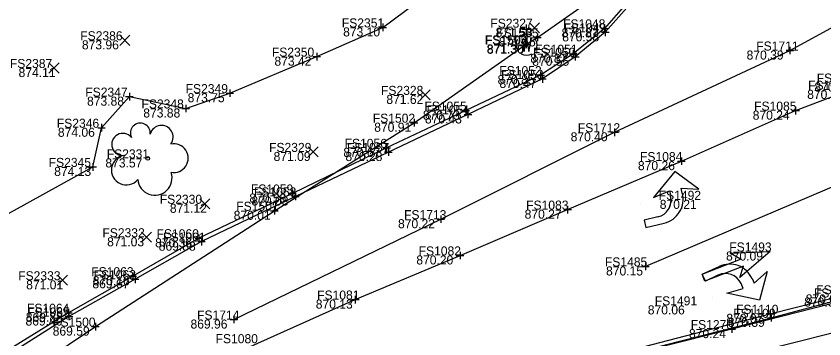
# Model space of a CAD drawing. Extents: x 1479420 to 1479833, y 379731 to 380103.
# Drawn here: x 1479485.7 to 1479593, y 379864.3 to 379907.1 of the extents above; entities that cross this region are included whole.
import ezdxf

# ---------------------------------------------------------------- set-up
doc = ezdxf.new("R2010")
doc.units = 0
for name, color, linetype in [('PM_X_Cells', 7, 'Continuous'), ('PM_X_Channelizing_Line', 7, 'Continuous'), ('PV_X_COP', 7, 'Continuous'), ('PV_X_Curb', 7, 'Continuous'), ('PV_X_Walk', 7, 'Continuous'), ('SV_X_Break_Lines', 7, 'Continuous'), ('SV_X_Random_Point', 7, 'Continuous'), ('SV_X_Shot_Marker', 7, 'Continuous'), ('SV_X_Text_Elevation', 7, 'Continuous'), ('SV_X_Text_Name', 7, 'Continuous'), ('UT_X_Sanitary_Line', 7, 'Continuous'), ('UT_X_Water', 7, 'Continuous'), ('UT_X_Water_Cells', 7, 'Continuous'), ('VG_X_Cells', 7, 'Continuous')]:
    doc.layers.add(name, color=color, linetype=linetype)

msp = doc.modelspace()

# ---------------------------------------------------------------- linework, layer by layer
at = {"layer": 'PM_X_Cells'}
for p, q in [((1479573.15, 379886.51), (1479570.35, 379883.09)), ((1479576.34, 379884.19), (1479573.15, 379886.51)), ((1479574.16, 379883.66), (1479574.01, 379884.31)), ((1479574.01, 379884.31), (1479576.34, 379884.19)), ((1479570.35, 379883.09), (1479572.45, 379883.94)), ((1479572.45, 379883.94), (1479572.62, 379883.26)), ((1479576.34, 379884.19), (1479576.34, 379884.19)), ((1479568.56, 379882.32), (1479568.56, 379882.32)), ((1479570.92, 379880.49), (1479569.11, 379880.05)), ((1479569.11, 379880.05), (1479569.34, 379879.08)), ((1479569.34, 379879.08), (1479571.75, 379879.66)), ((1479580.52, 379875.68), (1479585.81, 379875.9)), ((1479581.91, 379874.89), (1479580.52, 379875.68)), ((1479585.81, 379875.9), (1479581.8, 379872.45)), ((1479585.81, 379875.9), (1479585.81, 379875.9)), ((1479576.79, 379872.88), (1479581.91, 379874.89)), ((1479576.79, 379872.88), (1479579.04, 379873.93)), ((1479582.28, 379873.96), (1479577.16, 379871.95)), ((1479581.8, 379872.45), (1479582.28, 379873.96)), ((1479577.22, 379871.97), (1479576.79, 379872.88)), ((1479577.16, 379871.95), (1479576.79, 379872.88)), ((1479578.9, 379872.76), (1479577.22, 379871.97)), ((1479583.7, 379871.69), (1479585.45, 379873.24)), ((1479585.45, 379873.24), (1479584.4, 379869.44)), ((1479585.45, 379873.24), (1479585.45, 379873.24)), ((1479576.98, 379872.41), (1479576.98, 379872.41)), ((1479582.25, 379871.01), (1479581.96, 379871.65)), ((1479583.42, 379872.3), (1479583.7, 379871.69)), ((1479580.08, 379870.37), (1479582.25, 379871.01)), ((1479584.4, 379869.44), (1479580.08, 379870.37)), ((1479578.2, 379869.86), (1479578.2, 379869.86))]:
    msp.add_line(p, q, dxfattribs=at)
for centre, radius, start, end in [((1479570.38, 379882.72), 2.3, 283.5071, 13.5071), ((1479570.99, 379882.85), 3.28, 283.5071, 14.4156), ((1479580.43, 379870.95), 3.28, 24.1492, 115.0577), ((1479579.88, 379870.68), 2.3, 25.0577, 115.0577)]:
    msp.add_arc(centre, radius, start, end, dxfattribs=at)
at = {"layer": 'PM_X_Channelizing_Line'}
msp.add_line((1479601.1, 379887.48), (1479569.28, 379873.92), dxfattribs=at)
at = {"layer": 'PV_X_COP'}
msp.add_lwpolyline([(1479441.79, 379822.02), (1479455, 379829.68), (1479469.1, 379838.41), (1479482.14, 379846), (1479493.53, 379852.15), (1479505.23, 379858.04), (1479517.8, 379863.73), (1479530.74, 379869.52), (1479544.65, 379875.38), (1479558.93, 379881.46), (1479574.04, 379887.9), (1479589.2, 379894.6), (1479596.44, 379897.36)], dxfattribs=at)
at = {"layer": 'PV_X_Curb'}
for points in [[(1479566.95, 379909.06), (1479563.85, 379905.52), (1479559.69, 379902.15), (1479555.35, 379899.31), (1479545.42, 379894.6), (1479534.9, 379889.66), (1479522.4, 379883.6), (1479509.98, 379877.66), (1479501.21, 379872.62), (1479492.67, 379867.77), (1479483.86, 379862.33), (1479467.17, 379851.84), (1479450.13, 379841.19), (1479435.27, 379831.86)], [(1479567.17, 379908.64), (1479563.94, 379905), (1479559.95, 379901.76), (1479555.61, 379898.81), (1479545.71, 379894.1), (1479535.14, 379889.11), (1479522.8, 379883.21), (1479510.32, 379877.21), (1479501.52, 379872.22), (1479492.73, 379867.27), (1479484.26, 379861.9), (1479467.4, 379851.4), (1479450.55, 379840.85), (1479435.37, 379831.41)], [(1479448.26, 379811.45), (1479461.22, 379819.5), (1479478.3, 379830.09), (1479484.79, 379833.84), (1479492.12, 379838.16), (1479500.7, 379842.97), (1479508.92, 379847.12), (1479516.09, 379849.63), (1479529.03, 379853.07), (1479547.64, 379857.82), (1479566.74, 379862.68), (1479585.84, 379867.63), (1479595.94, 379870.21)], [(1479448.5, 379810.93), (1479461.7, 379819.08), (1479478.68, 379829.77), (1479485.03, 379833.45), (1479492.45, 379837.86), (1479500.92, 379842.63), (1479509.09, 379846.69), (1479516.12, 379849.21), (1479529.31, 379852.68), (1479547.62, 379857.33), (1479567.19, 379862.3), (1479585.96, 379867.1), (1479596.07, 379869.8)]]:
    msp.add_lwpolyline(points, dxfattribs=at)
at = {"layer": 'PV_X_Walk'}
for points in [[(1479600.53, 379870.64), (1479580.73, 379865.6), (1479561.55, 379860.77), (1479542.71, 379855.92), (1479519.92, 379850.15), (1479513.47, 379848.18), (1479509.19, 379846.57), (1479504.25, 379844.07), (1479496.36, 379839.93), (1479478.25, 379829.27), (1479450.13, 379811.82)], [(1479601.31, 379866.86), (1479581.55, 379861.92), (1479562.5, 379857.02), (1479543.7, 379852.15), (1479520.94, 379846.41), (1479515.03, 379844.63), (1479510.75, 379842.94), (1479506.29, 379840.86), (1479498.37, 379836.48), (1479480.41, 379825.92), (1479452.2, 379808.53)]]:
    msp.add_lwpolyline(points, dxfattribs=at)
at = {"layer": 'SV_X_Break_Lines'}
msp.add_lwpolyline([(1479431.27, 379852.31), (1479448, 379860.43), (1479468.63, 379871.98), (1479485.1, 379881.19), (1479495.91, 379887.13), (1479497.06, 379892.33), (1479500.76, 379896.46), (1479508.23, 379894.89), (1479514.09, 379896.92), (1479525.63, 379901.77), (1479534.39, 379905.65), (1479543.52, 379912.47)], dxfattribs=at)
at = {"layer": 'SV_X_Random_Point'}
for p, q in [((1479553.86, 379904.95), (1479555.19, 379906.28)), ((1479553.86, 379906.28), (1479555.19, 379904.95)), ((1479499.5, 379903.27), (1479500.83, 379904.61)), ((1479499.5, 379904.61), (1479500.83, 379903.27)), ((1479490.08, 379899.59), (1479491.41, 379900.93)), ((1479490.08, 379900.93), (1479491.41, 379899.59)), ((1479539.34, 379896.02), (1479540.67, 379897.35)), ((1479539.34, 379897.35), (1479540.67, 379896.02)), ((1479524.48, 379888.45), (1479525.81, 379889.78)), ((1479524.48, 379889.78), (1479525.81, 379888.45)), ((1479510.11, 379881.57), (1479511.44, 379882.91)), ((1479510.11, 379882.91), (1479511.44, 379881.57)), ((1479502.37, 379877.13), (1479503.71, 379878.46)), ((1479502.37, 379878.46), (1479503.71, 379877.13)), ((1479491.2, 379871.42), (1479492.53, 379872.75)), ((1479491.2, 379872.75), (1479492.53, 379871.42))]:
    msp.add_line(p, q, dxfattribs=at)
at = {"layer": 'SV_X_Shot_Marker'}
for p, q in [((1479534.39, 379906.15), (1479534.39, 379905.15)), ((1479563.85, 379906.02), (1479563.85, 379905.02)), ((1479533.89, 379905.65), (1479534.89, 379905.65)), ((1479534.39, 379905.65), (1479534.39, 379905.65)), ((1479554.94, 379904.83), (1479554.94, 379903.83)), ((1479563.35, 379905.52), (1479564.35, 379905.52)), ((1479563.44, 379905), (1479564.44, 379905)), ((1479563.85, 379905.52), (1479563.85, 379905.52)), ((1479563.94, 379905.5), (1479563.94, 379904.5)), ((1479563.94, 379905), (1479563.94, 379905)), ((1479553.44, 379903.91), (1479553.44, 379902.91)), ((1479554.44, 379904.33), (1479555.44, 379904.33)), ((1479554.94, 379904.33), (1479554.94, 379904.33)), ((1479552.94, 379903.41), (1479553.94, 379903.41)), ((1479553.44, 379903.41), (1479553.44, 379903.41)), ((1479559.69, 379902.65), (1479559.69, 379901.65)), ((1479587.94, 379902.58), (1479588.94, 379902.58)), ((1479588.44, 379903.08), (1479588.44, 379902.08)), ((1479588.44, 379902.58), (1479588.44, 379902.58)), ((1479525.13, 379901.77), (1479526.13, 379901.77)), ((1479525.63, 379902.27), (1479525.63, 379901.27)), ((1479525.63, 379901.77), (1479525.63, 379901.77)), ((1479559.19, 379902.15), (1479560.19, 379902.15)), ((1479559.45, 379901.76), (1479560.45, 379901.76)), ((1479559.69, 379902.15), (1479559.69, 379902.15)), ((1479559.95, 379902.26), (1479559.95, 379901.26)), ((1479559.95, 379901.76), (1479559.95, 379901.76)), ((1479554.85, 379899.31), (1479555.85, 379899.31)), ((1479555.35, 379899.81), (1479555.35, 379898.81)), ((1479555.35, 379899.31), (1479555.35, 379899.31)), ((1479555.61, 379899.31), (1479555.61, 379898.31)), ((1479555.11, 379898.81), (1479556.11, 379898.81)), ((1479555.61, 379898.81), (1479555.61, 379898.81)), ((1479514.09, 379897.42), (1479514.09, 379896.42)), ((1479500.26, 379896.46), (1479501.26, 379896.46)), ((1479500.76, 379896.96), (1479500.76, 379895.96)), ((1479500.76, 379896.46), (1479500.76, 379896.46)), ((1479513.59, 379896.92), (1479514.59, 379896.92)), ((1479514.09, 379896.92), (1479514.09, 379896.92)), ((1479508.23, 379895.39), (1479508.23, 379894.39)), ((1479545.42, 379895.1), (1479545.42, 379894.1)), ((1479589.2, 379895.1), (1479589.2, 379894.1)), ((1479507.73, 379894.89), (1479508.73, 379894.89)), ((1479508.23, 379894.89), (1479508.23, 379894.89)), ((1479544.92, 379894.6), (1479545.92, 379894.6)), ((1479545.21, 379894.1), (1479546.21, 379894.1)), ((1479545.42, 379894.6), (1479545.42, 379894.6)), ((1479545.71, 379894.6), (1479545.71, 379893.6)), ((1479545.71, 379894.1), (1479545.71, 379894.1)), ((1479588.7, 379894.6), (1479589.7, 379894.6)), ((1479589.2, 379894.6), (1479589.2, 379894.6)), ((1479497.06, 379892.83), (1479497.06, 379891.83)), ((1479538.06, 379893), (1479539.06, 379893)), ((1479538.56, 379893.5), (1479538.56, 379892.5)), ((1479538.56, 379893), (1479538.56, 379893)), ((1479496.56, 379892.33), (1479497.56, 379892.33)), ((1479497.06, 379892.33), (1479497.06, 379892.33)), ((1479565.17, 379892.23), (1479565.17, 379891.23)), ((1479564.67, 379891.73), (1479565.67, 379891.73)), ((1479565.17, 379891.73), (1479565.17, 379891.73)), ((1479534.4, 379889.66), (1479535.4, 379889.66)), ((1479534.9, 379890.16), (1479534.9, 379889.16)), ((1479534.9, 379889.66), (1479534.9, 379889.66)), ((1479535.14, 379889.61), (1479535.14, 379888.61)), ((1479534.64, 379889.11), (1479535.64, 379889.11)), ((1479535.14, 379889.11), (1479535.14, 379889.11)), ((1479495.91, 379887.63), (1479495.91, 379886.63)), ((1479573.54, 379887.9), (1479574.54, 379887.9)), ((1479574.04, 379888.4), (1479574.04, 379887.4)), ((1479574.04, 379887.9), (1479574.04, 379887.9)), ((1479495.41, 379887.13), (1479496.41, 379887.13)), ((1479495.91, 379887.13), (1479495.91, 379887.13)), ((1479521.9, 379883.6), (1479522.9, 379883.6)), ((1479522.3, 379883.21), (1479523.3, 379883.21)), ((1479522.4, 379884.1), (1479522.4, 379883.1)), ((1479522.4, 379883.6), (1479522.4, 379883.6)), ((1479522.8, 379883.71), (1479522.8, 379882.71)), ((1479522.8, 379883.21), (1479522.8, 379883.21)), ((1479519.5, 379881.31), (1479520.5, 379881.31)), ((1479520, 379881.81), (1479520, 379880.81)), ((1479520, 379881.31), (1479520, 379881.31)), ((1479558.43, 379881.46), (1479559.43, 379881.46)), ((1479558.93, 379881.96), (1479558.93, 379880.96)), ((1479558.93, 379881.46), (1479558.93, 379881.46)), ((1479541.61, 379880.19), (1479542.61, 379880.19)), ((1479542.11, 379880.69), (1479542.11, 379879.69)), ((1479542.11, 379880.19), (1479542.11, 379880.19)), ((1479509.98, 379878.16), (1479509.98, 379877.16)), ((1479509.48, 379877.66), (1479510.48, 379877.66)), ((1479509.82, 379877.21), (1479510.82, 379877.21)), ((1479509.98, 379877.66), (1479509.98, 379877.66)), ((1479510.32, 379877.71), (1479510.32, 379876.71)), ((1479510.32, 379877.21), (1479510.32, 379877.21)), ((1479544.65, 379875.88), (1479544.65, 379874.88)), ((1479544.15, 379875.38), (1479545.15, 379875.38)), ((1479544.65, 379875.38), (1479544.65, 379875.38)), ((1479568.78, 379873.92), (1479569.78, 379873.92)), ((1479569.28, 379874.42), (1479569.28, 379873.42)), ((1479569.28, 379873.92), (1479569.28, 379873.92)), ((1479500.71, 379872.62), (1479501.71, 379872.62)), ((1479501.21, 379873.12), (1479501.21, 379872.12)), ((1479501.21, 379872.62), (1479501.21, 379872.62)), ((1479501.52, 379872.72), (1479501.52, 379871.72)), ((1479501.02, 379872.22), (1479502.02, 379872.22)), ((1479501.52, 379872.22), (1479501.52, 379872.22)), ((1479530.24, 379869.52), (1479531.24, 379869.52)), ((1479530.74, 379870.02), (1479530.74, 379869.02)), ((1479530.74, 379869.52), (1479530.74, 379869.52)), ((1479492.67, 379868.27), (1479492.67, 379867.27)), ((1479492.17, 379867.77), (1479493.17, 379867.77)), ((1479492.23, 379867.27), (1479493.23, 379867.27)), ((1479492.67, 379867.77), (1479492.67, 379867.77)), ((1479492.73, 379867.77), (1479492.73, 379866.77)), ((1479492.73, 379867.27), (1479492.73, 379867.27)), ((1479514.62, 379867.37), (1479514.62, 379866.37)), ((1479585.34, 379867.63), (1479586.34, 379867.63)), ((1479585.46, 379867.1), (1479586.46, 379867.1)), ((1479585.84, 379868.13), (1479585.84, 379867.13)), ((1479585.84, 379867.63), (1479585.84, 379867.63)), ((1479585.96, 379867.6), (1479585.96, 379866.6)), ((1479585.96, 379867.1), (1479585.96, 379867.1)), ((1479496.24, 379866.43), (1479496.24, 379865.43)), ((1479514.12, 379866.87), (1479515.12, 379866.87)), ((1479514.62, 379866.87), (1479514.62, 379866.87)), ((1479580.73, 379866.1), (1479580.73, 379865.1)), ((1479495.74, 379865.93), (1479496.74, 379865.93)), ((1479496.24, 379865.93), (1479496.24, 379865.93)), ((1479580.23, 379865.6), (1479581.23, 379865.6)), ((1479580.73, 379865.6), (1479580.73, 379865.6))]:
    msp.add_line(p, q, dxfattribs=at)
at = {"layer": 'UT_X_Sanitary_Line'}
msp.add_lwpolyline([(1479514.62, 379866.87), (1479542.11, 379880.19), (1479565.17, 379891.73), (1479588.44, 379902.58), (1479600.28, 379909.05), (1479620.42, 379921.06), (1479621.96, 379921.49), (1479624.65, 379923.42), (1479645.23, 379932.51), (1479652.58, 379935.62), (1479664.16, 379939.68), (1479679.1, 379944.84), (1479710.11, 379956.45), (1479736.04, 379968.23), (1479798.15, 379991.17), (1479820.4, 379999.93), (1479823.04, 380000.22)], dxfattribs=at)
at = {"layer": 'UT_X_Water'}
msp.add_lwpolyline([(1479451.52, 379837.18), (1479469.61, 379848.28), (1479481.98, 379856.4), (1479496.24, 379865.93), (1479520, 379881.31), (1479538.56, 379893), (1479553.44, 379903.41), (1479554.94, 379904.33), (1479564.84, 379911.31), (1479573.24, 379917), (1479582.4, 379926.47), (1479585.51, 379929.79), (1479589.65, 379934.74), (1479591.4, 379936.45), (1479593.77, 379939.33)], dxfattribs=at)
at = {"layer": 'UT_X_Water_Cells'}
for p, q in [((1479553.48, 379904.75), (1479553.48, 379906.02)), ((1479554.12, 379905.39), (1479552.85, 379905.39)), ((1479553.48, 379903.35), (1479553.48, 379903.35))]:
    msp.add_line(p, q, dxfattribs=at)
msp.add_lwpolyline([(1479552.85, 379904.17), (1479553.17, 379902.45), (1479553.48, 379904.17), (1479553.8, 379902.45), (1479554.12, 379904.17)], dxfattribs=at)
for start, end in [(60.0184, 120.0157), (150.0184, 209.9816), (330.0184, 29.9816), (239.9843, 299.9816)]:
    msp.add_arc((1479553.48, 379903.35), 1.4, start, end, dxfattribs=at)
at = {"layer": 'VG_X_Cells'}
msp.add_circle((1479503.19, 379888.26), 0.24, dxfattribs=at)
for centre, radius, start, end in [((1479502.21, 379891.63), 1.32, 354.0047, 205.9741), ((1479505.02, 379891.09), 1.55, 323.83, 165.0376), ((1479499.88, 379890.12), 1.47, 39.0625, 279.5412), ((1479506.65, 379888.29), 1.91, 259.1453, 101.4596), ((1479500.34, 379886.71), 1.97, 96.1722, 320.5737), ((1479504.14, 379885.65), 2.28, 184.9476, 19.4572)]:
    msp.add_arc(centre, radius, start, end, dxfattribs=at)

# ---------------------------------------------------------------- texts
at = {"layer": 'SV_X_Text_Elevation'}
for s, p in [('873.10', (1479529.13, 379904.45)), ('871.58', (1479549.38, 379904.41)), ('870.87', (1479558.13, 379904.32)), ('870.58', (1479558.22, 379903.8)), ('873.96', (1479494.45, 379902.74)), ('871.45', (1479549.8, 379903.13)), ('871.30', (1479548.19, 379902.21)), ('871.30', (1479548.23, 379902.15)), ('870.39', (1479582.7, 379901.38)), ('873.42', (1479520.01, 379900.57)), ('870.87', (1479553.98, 379900.95)), ('870.55', (1479554.24, 379900.56)), ('874.11', (1479486.04, 379899.06)), ('870.85', (1479549.64, 379898.11)), ('870.47', (1479549.89, 379897.61)), ('870.27', (1479591.7, 379897.13)), ('870.23', (1479590.74, 379896.16)), ('873.88', (1479495.13, 379895.26)), ('873.75', (1479508.49, 379895.72)), ('871.62', (1479534.87, 379895.49)), ('873.88', (1479502.6, 379893.69)), ('870.73', (1479539.72, 379893.4)), ('870.43', (1479539.99, 379892.9)), ('870.24', (1479583.51, 379893.4)), ('870.91', (1479533.26, 379891.8)), ('874.06', (1479491.26, 379891.13)), ('870.40', (1479559.34, 379890.53)), ('870.67', (1479529.16, 379888.46)), ('871.09', (1479519.9, 379887.92)), ('870.28', (1479529.44, 379887.91)), ('873.57', (1479497.57, 379887.06)), ('870.26', (1479568.27, 379886.7)), ('874.13', (1479490.77, 379885.93)), ('870.55', (1479516.68, 379882.4)), ('870.08', (1479516.96, 379882.01)), ('871.12', (1479506.13, 379881.04)), ('870.21', (1479571.17, 379881.56)), ('870.01', (1479514.6, 379880.11)), ('870.27', (1479553.23, 379880.26)), ('870.22', (1479536.42, 379878.99)), ('871.03', (1479497.8, 379876.59)), ('870.36', (1479504.17, 379876.46)), ('869.88', (1479504.65, 379876.01)), ('870.09', (1479579.97, 379874.7)), ('870.20', (1479538.85, 379874.18)), ('870.15', (1479564.04, 379872.72)), ('870.16', (1479495.89, 379871.42)), ('871.01', (1479487.05, 379870.88)), ('869.67', (1479495.84, 379871.02)), ('870.13', (1479525.5, 379868.32)), ('870.35', (1479590.34, 379868.6)), ('870.01', (1479590.55, 379869.01)), ('870.06', (1479569.58, 379867.55)), ('869.40', (1479486.96, 379866.07)), ('869.88', (1479487, 379866.57)), ('870.07', (1479580.01, 379866.43)), ('870.39', (1479580.21, 379865.9)), ('869.96', (1479508.87, 379865.67)), ('869.59', (1479490.57, 379864.73)), ('870.24', (1479575.05, 379864.4))]:
    msp.add_text(s, height=1.2, dxfattribs=at).set_placement(p)
at = {"layer": 'SV_X_Text_Name'}
for s, p in [('FS2351', (1479528.96, 379905.65)), ('FS2327', (1479548.68, 379905.61)), ('FS1048', (1479558.33, 379905.52)), ('FS1049', (1479558.43, 379905)), ('FS2386', (1479494.23, 379903.94)), ('FS1503', (1479547.94, 379903.41)), ('FS1505', (1479549.45, 379904.33)), ('FS1504', (1479548, 379903.35)), ('FS1711', (1479583.98, 379902.58)), ('FS2350', (1479519.67, 379901.77)), ('FS1050', (1479554.35, 379901.76)), ('FS1051', (1479554.63, 379902.15)), ('FS2387', (1479484.89, 379900.26)), ('FS1052', (1479549.87, 379899.31)), ('FS1053', (1479550.11, 379898.81)), ('FS1483', (1479592.01, 379898.33)), ('FS1086', (1479590.87, 379897.36)), ('FS2347', (1479494.9, 379896.46)), ('FS2349', (1479508.22, 379896.92)), ('FS2328', (1479534.16, 379896.69)), ('FS2348', (1479502.36, 379894.89)), ('FS1055', (1479539.92, 379894.6)), ('FS1054', (1479540.22, 379894.1)), ('FS1085', (1479583.7, 379894.6)), ('FS1502', (1479533.07, 379893)), ('FS2346', (1479491.12, 379892.33)), ('FS1712', (1479560.29, 379891.73)), ('FS1056', (1479529.33, 379889.66)), ('FS2329', (1479519.3, 379889.12)), ('FS1057', (1479529.64, 379889.11)), ('FS2331', (1479497.75, 379888.26)), ('FS1084', (1479568.55, 379887.9)), ('FS2345', (1479490.04, 379887.13)), ('FS1059', (1479516.89, 379883.6)), ('FS1058', (1479517.3, 379883.21)), ('FS2330', (1479504.79, 379882.24)), ('FS1492', (1479571.03, 379882.76)), ('FS1501', (1479514.94, 379881.31)), ('FS1083', (1479553.43, 379881.46)), ('FS1713', (1479537.22, 379880.19)), ('FS2332', (1479497.17, 379877.79)), ('FS1060', (1479504.36, 379877.66)), ('FS1061', (1479505.24, 379877.21)), ('FS1493', (1479580.4, 379875.9)), ('FS1082', (1479539.16, 379875.38)), ('FS1485', (1479563.89, 379873.92)), ('FS1063', (1479495.69, 379872.62)), ('FS2333', (1479485.99, 379872.08)), ('FS1062', (1479496.01, 379872.22)), ('FS1111', (1479591.94, 379870.21)), ('FS1081', (1479525.68, 379869.52)), ('FS1112', (1479591.64, 379869.8)), ('FS1491', (1479570.51, 379868.75)), ('FS1064', (1479487.16, 379867.77)), ('FS1065', (1479487.22, 379867.27)), ('FS1109', (1479580.92, 379867.1)), ('FS1110', (1479581.3, 379867.63)), ('FS1500', (1479490.64, 379865.93)), ('FS1714', (1479509.74, 379866.87)), ('FS1270', (1479575.28, 379865.6)), ('FS1080', (1479512.2, 379863.73))]:
    msp.add_text(s, height=1.2, dxfattribs=at).set_placement(p)

doc.saveas('drawing.dxf')
